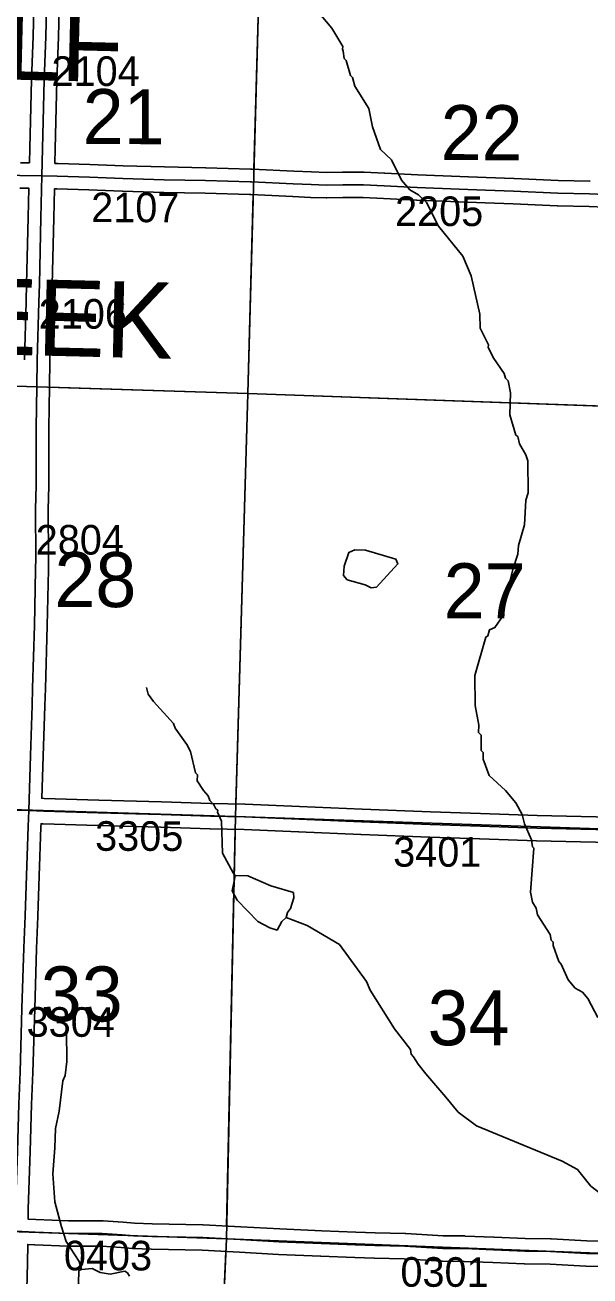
# Model space of a CAD drawing. Extents: x -157.2 to -99.3, y 12.2 to 46.2.
# Drawn here: x -126.343 to -125.008, y 28.332 to 31.29 of the extents above; entities that cross this region are included whole.
import ezdxf

# ---------------------------------------------------------------- set-up
doc = ezdxf.new("R2010")
doc.units = 0
for name, color, linetype in [('tdCoHydroRiver', 7, 'Continuous'), ('tdCoSecRdNmbr', 7, 'Continuous'), ('tdCoSecRteBand', 7, 'Continuous'), ('tdCoSecRteCL', 7, 'Continuous'), ('tdCoSectLine', 7, 'Continuous'), ('tdCoSectLinePart', 7, 'Continuous'), ('tdCoSectNmbr', 7, 'Continuous'), ('tdCoSurfAsphalt', 7, 'Continuous'), ('tdCoSurfEarth', 7, 'Continuous'), ('tdCoSurfGravel', 7, 'Continuous'), ('tdCoTwpBndryShd', 7, 'Continuous'), ('tdCoTwpNameTxt', 7, 'Continuous')]:
    doc.layers.add(name, color=color, linetype=linetype)

msp = doc.modelspace()

# ---------------------------------------------------------------- linework, layer by layer
at = {"layer": 'tdCoHydroRiver'}
for points in [[(-125.6514, 31.3233), (-125.6179, 31.2829), (-125.5923, 31.2395), (-125.5925, 31.2332), (-125.5911, 31.2284), (-125.5884, 31.211), (-125.5838, 31.2061), (-125.5738, 31.1711), (-125.5692, 31.1663), (-125.5635, 31.1456), (-125.5303, 31.0925), (-125.5221, 31.0497), (-125.5031, 30.9955), (-125.477, 30.9711), (-125.4531, 30.923), (-125.4333, 30.9004), (-125.4131, 30.8888), (-125.3947, 30.8709), (-125.3663, 30.8148), (-125.3084, 30.7437), (-125.2892, 30.6974), (-125.2682, 30.6068), (-125.2676, 30.5737), (-125.2482, 30.5337), (-125.2484, 30.5274), (-125.2349, 30.5017), (-125.2107, 30.4663), (-125.2079, 30.4552), (-125.2018, 30.4487), (-125.1963, 30.4201), (-125.1978, 30.3681), (-125.1834, 30.3204), (-125.1787, 30.3171), (-125.1745, 30.2996), (-125.1595, 30.2739), (-125.1551, 30.2596), (-125.1542, 30.1838), (-125.1594, 30.1666), (-125.1627, 30.1083), (-125.1767, 30.0598), (-125.1789, 30.0393), (-125.1893, 30.0049)], [(-125.5252, 29.9594), (-125.5392, 29.9661), (-125.5814, 29.9784), (-125.5906, 29.9881), (-125.5884, 30.0102), (-125.578, 30.043), (-125.5636, 30.0489), (-125.5384, 30.0482), (-125.4664, 30.0271), (-125.462, 30.016), (-125.5125, 29.9606), (-125.5252, 29.9594)], [(-125.1893, 30.0049), (-125.2035, 29.9501), (-125.2131, 29.8936), (-125.2328, 29.8657), (-125.2456, 29.8598), (-125.2492, 29.8457), (-125.254, 29.8427), (-125.2803, 29.7519), (-125.2792, 29.6809), (-125.271, 29.6349), (-125.2715, 29.6175), (-125.2654, 29.6111), (-125.2649, 29.5747), (-125.2603, 29.5699), (-125.2607, 29.5541), (-125.2461, 29.5158), (-125.2077, 29.48), (-125.1832, 29.4509), (-125.1683, 29.4236), (-125.1626, 29.4014), (-125.1463, 29.363), (-125.1436, 29.3472), (-125.1406, 29.3439), (-125.1483, 29.24), (-125.1443, 29.2162), (-125.1352, 29.2017), (-125.1325, 29.1859), (-125.1023, 29.1393), (-125.0995, 29.1265), (-125.0949, 29.1217), (-125.0951, 29.1138), (-125.0821, 29.0755), (-125.0759, 29.0691), (-125.0596, 29.0323), (-125.0428, 29.0129), (-125.0258, 29.0029), (-125.0136, 28.9884), (-124.9896, 28.9435)], [(-126.0559, 29.7239), (-126.0516, 29.708), (-126.0395, 29.6903), (-125.9921, 29.6384), (-125.9877, 29.6272), (-125.9604, 29.5885), (-125.9514, 29.5725), (-125.9402, 29.5217), (-125.9356, 29.5168), (-125.936, 29.5026), (-125.9209, 29.4801), (-125.9102, 29.4672), (-125.9058, 29.456), (-125.8966, 29.4463), (-125.8922, 29.4367), (-125.8875, 29.4334), (-125.8877, 29.4286), (-125.8788, 29.4079), (-125.8763, 29.3321), (-125.8508, 29.2856), (-125.8462, 29.2791)], [(-125.8462, 29.2791), (-125.8481, 29.2697), (-125.8536, 29.243), (-125.8416, 29.2206), (-125.7926, 29.1703)], [(-125.8462, 29.2791), (-125.8163, 29.2782), (-125.7617, 29.2546), (-125.7085, 29.2388), (-125.7073, 29.2262), (-125.7159, 29.2012), (-125.7225, 29.1919), (-125.726, 29.1794)], [(-125.7926, 29.1703), (-125.7646, 29.1552), (-125.7474, 29.15), (-125.7358, 29.1702), (-125.726, 29.1794)], [(-125.726, 29.1794), (-125.6761, 29.1606), (-125.6, 29.1158), (-125.5363, 29.0287), (-125.5274, 29.0079), (-125.4701, 28.9163), (-125.4321, 28.8679), (-125.4308, 28.8568), (-125.4247, 28.8503), (-125.4141, 28.8327), (-125.3959, 28.81), (-125.3485, 28.755), (-125.3196, 28.7195), (-125.2763, 28.6867), (-125.0736, 28.6035), (-125.0379, 28.5835), (-125.0059, 28.5447), (-124.9765, 28.5218), (-124.9018, 28.4865), (-124.871, 28.4619), (-124.8158, 28.4051), (-124.7864, 28.3853), (-124.7148, 28.3517)], [(-126.245, 28.9119), (-126.244, 28.8393), (-126.2481, 28.8063), (-126.2532, 28.7938), (-126.2616, 28.7215), (-126.2706, 28.6807), (-126.272, 28.635), (-126.2769, 28.5736), (-126.2725, 28.5072), (-126.2568, 28.4483), (-126.2452, 28.4133), (-126.215, 28.3666), (-126.2093, 28.3475)], [(-126.2093, 28.3475), (-126.2157, 28.3446), (-126.2165, 28.3146), (-126.2106, 28.3002), (-126.199, 28.2652), (-126.1486, 28.2622)], [(-126.2093, 28.3475), (-126.1839, 28.35), (-126.1653, 28.34), (-126.1417, 28.3361), (-126.1068, 28.343), (-126.1006, 28.3397), (-126.0961, 28.3316)]]:
    msp.add_lwpolyline(points, dxfattribs=at)
at = {"layer": 'tdCoSecRteBand'}
for points in [[(-126.332, 30.9641), (-126.3312, 30.9989), (-126.3312, 30.9989), (-126.3312, 30.9989), (-126.3275, 31.1604), (-126.3275, 31.1607), (-126.3275, 31.1609), (-126.3235, 31.2641), (-126.3216, 31.3295)], [(-126.2616, 31.3278), (-126.2635, 31.2622), (-126.2636, 31.262), (-126.2636, 31.2619), (-126.2675, 31.1588), (-126.2712, 30.9975), (-126.272, 30.9628), (-126.2658, 30.9627), (-126.2656, 30.9627), (-126.2655, 30.9626), (-126.1895, 30.9602), (-126.1894, 30.9602), (-126.1893, 30.9602), (-126.1108, 30.957), (-126.0133, 30.9545), (-125.916, 30.9528), (-125.9158, 30.9528), (-125.9156, 30.9528), (-125.8103, 30.9496), (-125.81, 30.9496), (-125.8098, 30.9496), (-125.806, 30.9494), (-125.7075, 30.9446), (-125.6658, 30.9427), (-125.6302, 30.9417), (-125.5926, 30.9422), (-125.5924, 30.9422), (-125.5922, 30.9422), (-125.5432, 30.9422), (-125.5425, 30.9422), (-125.5419, 30.9422), (-125.4934, 30.9402), (-125.4932, 30.9402), (-125.493, 30.9402), (-125.4148, 30.936), (-125.3157, 30.9323), (-125.3156, 30.9323), (-125.3156, 30.9323), (-125.2535, 30.9298), (-125.1877, 30.9274), (-125.1875, 30.9274), (-125.1874, 30.9274), (-125.0835, 30.9227), (-125.0086, 30.921), (-125.0083, 30.921), (-125.008, 30.921)], [(-126.3535, 30.9646), (-126.332, 30.9641)], [(-126.3437, 30.4982), (-126.34, 30.636), (-126.34, 30.636), (-126.34, 30.6361), (-126.3388, 30.6782), (-126.3349, 30.8349), (-126.3333, 30.9042), (-126.3552, 30.9046)], [(-124.9358, 30.8578), (-125.0102, 30.861), (-125.0852, 30.8627), (-125.0855, 30.8627), (-125.0858, 30.8627), (-125.19, 30.8674), (-125.2558, 30.8699), (-125.2558, 30.8699), (-125.2558, 30.8699), (-125.3179, 30.8724), (-125.4173, 30.8761), (-125.4175, 30.8761), (-125.4178, 30.8761), (-125.496, 30.8803), (-125.5438, 30.8822), (-125.592, 30.8822), (-125.6301, 30.8817), (-125.6307, 30.8817), (-125.6313, 30.8817), (-125.6678, 30.8827), (-125.6681, 30.8827), (-125.6684, 30.8827), (-125.7103, 30.8847), (-125.7103, 30.8847), (-125.7103, 30.8847), (-125.8089, 30.8894), (-125.8124, 30.8896), (-125.9172, 30.8928), (-126.0145, 30.8945), (-126.0146, 30.8945), (-126.0147, 30.8945), (-126.1126, 30.897), (-126.1128, 30.897), (-126.1131, 30.897), (-126.1916, 30.9002), (-126.2673, 30.9027), (-126.2733, 30.9028), (-126.2733, 30.9028), (-126.2733, 30.9028), (-126.2749, 30.8335), (-126.2749, 30.8335), (-126.2749, 30.8335), (-126.2788, 30.6766), (-126.2788, 30.6766), (-126.2788, 30.6765), (-126.2801, 30.6344), (-126.2838, 30.4967), (-126.285, 30.4347), (-126.2862, 30.3366), (-126.2862, 30.2017), (-126.2862, 30.2013), (-126.2862, 30.2009), (-126.2877, 30.1444), (-126.2872, 30.0309), (-126.2872, 30.0307), (-126.2872, 30.0305), (-126.2875, 30.0019), (-126.2875, 30.0017), (-126.2875, 30.0015), (-126.2904, 29.8698), (-126.2904, 29.8697), (-126.2904, 29.8696), (-126.2946, 29.7209), (-126.2946, 29.7209), (-126.2946, 29.7209), (-126.2959, 29.6804), (-126.2959, 29.6804), (-126.2959, 29.6804), (-126.2996, 29.5615), (-126.2996, 29.5615), (-126.2996, 29.5614), (-126.3031, 29.4616), (-126.2976, 29.4614), (-126.2975, 29.4614), (-126.2975, 29.4614), (-126.1686, 29.4572), (-126.0205, 29.4533), (-126.0204, 29.4533), (-126.0203, 29.4533), (-125.9039, 29.4493), (-125.8235, 29.4481), (-125.8231, 29.4481), (-125.8227, 29.4481), (-125.694, 29.4424), (-125.5466, 29.436), (-125.3847, 29.4296), (-125.2664, 29.4254), (-125.1329, 29.421), (-124.8899, 29.4153)], [(-124.8913, 29.3553), (-125.1344, 29.361), (-125.1346, 29.361), (-125.1347, 29.361), (-125.2684, 29.3654), (-125.2684, 29.3654), (-125.2685, 29.3654), (-125.3868, 29.3696), (-125.3869, 29.3696), (-125.387, 29.3696), (-125.549, 29.376), (-125.549, 29.376), (-125.5491, 29.376), (-125.6966, 29.3825), (-125.6966, 29.3825), (-125.6966, 29.3825), (-125.8249, 29.3881), (-125.9051, 29.3893), (-125.9054, 29.3893), (-125.9057, 29.3893), (-126.0222, 29.3933), (-126.1703, 29.3972), (-126.1704, 29.3972), (-126.1705, 29.3972), (-126.2994, 29.4014), (-126.3048, 29.4016), (-126.305, 29.394), (-126.305, 29.3938), (-126.305, 29.3936), (-126.3094, 29.2781), (-126.3124, 29.1828), (-126.3124, 29.1825), (-126.3124, 29.1823), (-126.3158, 29.1066), (-126.3198, 28.9641), (-126.3198, 28.9641), (-126.3198, 28.964), (-126.3245, 28.8133), (-126.3245, 28.8133), (-126.3245, 28.8132), (-126.3272, 28.7376), (-126.3306, 28.6262), (-126.3348, 28.49), (-126.3352, 28.4667), (-126.317, 28.4657), (-126.2396, 28.4626), (-126.2091, 28.4626), (-126.209, 28.4626), (-126.209, 28.4626), (-126.1601, 28.4623), (-126.1592, 28.4623), (-126.1583, 28.4623), (-126.1109, 28.4591), (-126.1107, 28.459), (-126.1105, 28.459), (-126.0844, 28.4569), (-126.0426, 28.4557), (-125.9223, 28.4527), (-125.9219, 28.4527), (-125.9215, 28.4527), (-125.8332, 28.448), (-125.8332, 28.448), (-125.8332, 28.448), (-125.7411, 28.4431), (-125.6419, 28.4389), (-125.5614, 28.4357), (-125.5158, 28.4342), (-125.4446, 28.4325), (-125.4441, 28.4325), (-125.4435, 28.4324), (-125.3551, 28.4268), (-125.3042, 28.4266), (-125.3036, 28.4266), (-125.3031, 28.4265), (-125.2351, 28.4238), (-125.2349, 28.4238), (-125.2348, 28.4238), (-125.1614, 28.4204), (-125.1014, 28.4199), (-125.1007, 28.4199), (-125.1, 28.4199), (-125.0153, 28.4154), (-124.9138, 28.4125)], [(-124.9156, 28.3525), (-125.0174, 28.3555), (-125.0177, 28.3555), (-125.0181, 28.3555), (-125.1025, 28.3599), (-125.1625, 28.3604), (-125.1631, 28.3604), (-125.1637, 28.3604), (-125.2375, 28.3639), (-125.305, 28.3666), (-125.3562, 28.3668), (-125.3571, 28.3668), (-125.358, 28.3669), (-125.4467, 28.3725), (-125.5174, 28.3742), (-125.5175, 28.3742), (-125.5176, 28.3742), (-125.5635, 28.3757), (-125.5636, 28.3757), (-125.5637, 28.3757), (-125.6443, 28.3789), (-125.6444, 28.3789), (-125.6444, 28.3789), (-125.7438, 28.3831), (-125.744, 28.3831), (-125.7441, 28.3831), (-125.8364, 28.3881), (-125.9242, 28.3927), (-126.0441, 28.3957), (-126.0442, 28.3957), (-126.0443, 28.3957), (-126.0869, 28.3969), (-126.0877, 28.3969), (-126.0885, 28.397), (-126.1152, 28.3992), (-126.1614, 28.4023), (-126.2092, 28.4026), (-126.2402, 28.4026), (-126.2408, 28.4026), (-126.2414, 28.4026), (-126.3196, 28.4058), (-126.3197, 28.4058), (-126.3199, 28.4058), (-126.3363, 28.4067), (-126.337, 28.3627), (-126.337, 28.3626), (-126.337, 28.3626), (-126.3397, 28.24)]]:
    msp.add_lwpolyline(points, dxfattribs=at)
at = {"layer": 'tdCoSecRteCL'}
for points in [[(-126.3026, 30.9335), (-126.3012, 30.9982), (-126.2975, 31.1597), (-126.2935, 31.2631), (-126.2916, 31.3287), (-126.2891, 31.4345)], [(-126.3545, 30.9346), (-126.3026, 30.9335)], [(-126.334, 29.4324), (-126.3332, 29.4589), (-126.3295, 29.5625), (-126.3258, 29.6813), (-126.3246, 29.7218), (-126.3204, 29.8705), (-126.3175, 30.0022), (-126.3172, 30.0308), (-126.3177, 30.1447), (-126.3162, 30.2017), (-126.3162, 30.3368), (-126.315, 30.4352), (-126.3138, 30.4974), (-126.3101, 30.6352), (-126.3088, 30.6774), (-126.3049, 30.8342), (-126.3026, 30.9335)], [(-126.3026, 30.9335), (-126.2665, 30.9327), (-126.1905, 30.9302), (-126.1118, 30.927), (-126.0139, 30.9245), (-125.9165, 30.9228), (-125.8112, 30.9196), (-125.8075, 30.9194), (-125.7089, 30.9147), (-125.667, 30.9127), (-125.6305, 30.9117), (-125.5922, 30.9122), (-125.5432, 30.9122), (-125.4946, 30.9102), (-125.4162, 30.906), (-125.3168, 30.9023), (-125.2546, 30.8999), (-125.1888, 30.8974), (-125.0845, 30.8927), (-125.0093, 30.891), (-124.9345, 30.8878), (-124.8324, 30.8836), (-124.8283, 30.8835), (-124.7999, 30.8827)], [(-126.4008, 29.4344), (-126.334, 29.4324)], [(-126.3657, 28.4382), (-126.3648, 28.4907), (-126.3606, 28.6271), (-126.3572, 28.7386), (-126.3544, 28.8143), (-126.3498, 28.9649), (-126.3458, 29.1077), (-126.3424, 29.1837), (-126.3394, 29.2791), (-126.335, 29.3948), (-126.334, 29.4324)], [(-126.334, 29.4324), (-126.2985, 29.4314), (-126.1695, 29.4272), (-126.0213, 29.4233), (-125.9046, 29.4193), (-125.824, 29.4181), (-125.6953, 29.4124), (-125.5478, 29.406), (-125.3858, 29.3996), (-125.2674, 29.3954), (-125.1337, 29.391), (-124.8906, 29.3853), (-124.8462, 29.3843)], [(-126.3657, 28.4382), (-126.3184, 28.4358), (-126.2402, 28.4326), (-126.2091, 28.4326), (-126.1603, 28.4323), (-126.1129, 28.4291), (-126.0861, 28.4269), (-126.0434, 28.4257), (-125.923, 28.4227), (-125.8348, 28.418), (-125.7425, 28.4131), (-125.6431, 28.4089), (-125.5625, 28.4057), (-125.5166, 28.4042), (-125.4454, 28.4025), (-125.3561, 28.3968), (-125.3043, 28.3966), (-125.2362, 28.3939), (-125.1623, 28.3904), (-125.1016, 28.3899), (-125.0165, 28.3855), (-124.9147, 28.3825), (-124.8662, 28.3809)]]:
    msp.add_lwpolyline(points, dxfattribs=at)
at = {"layer": 'tdCoSectLine'}
for points in [[(-125.8166, 30.4188), (-125.7891, 31.4212)], [(-126.8134, 30.4505), (-125.8166, 30.4188)], [(-125.8453, 29.4184), (-125.8166, 30.4188)], [(-125.8166, 30.4188), (-124.8174, 30.3832)], [(-126.8313, 29.4491), (-125.8453, 29.4184)], [(-125.867, 28.4197), (-125.8453, 29.4184)], [(-125.8453, 29.4184), (-124.8465, 29.3843)], [(-126.8697, 28.4535), (-125.867, 28.4197)], [(-125.9114, 27.4091), (-125.867, 28.4197)], [(-125.867, 28.4197), (-124.8666, 28.3809)]]:
    msp.add_lwpolyline(points, dxfattribs=at)
at = {"layer": 'tdCoSectLinePart'}
for points in [[(-125.802, 30.9492), (-125.7899, 31.3912)], [(-125.8166, 30.4188), (-125.8037, 30.8892)], [(-126.2854, 30.4337), (-125.8166, 30.4188)], [(-125.8444, 29.4484), (-125.8166, 30.4188)], [(-125.8166, 30.4188), (-124.8476, 30.3843)], [(-125.8664, 28.4501), (-125.8459, 29.3884)], [(-125.9101, 27.4391), (-125.8683, 28.3902)]]:
    msp.add_lwpolyline(points, dxfattribs=at)
at = {"layer": 'tdCoSurfAsphalt'}
msp.add_lwpolyline([(-126.3657, 28.4382), (-126.3184, 28.4358), (-126.2402, 28.4326), (-126.2091, 28.4326), (-126.1603, 28.4323), (-126.1129, 28.4291), (-126.0861, 28.4269), (-126.0434, 28.4257), (-125.923, 28.4227), (-125.8348, 28.418), (-125.7425, 28.4131), (-125.6431, 28.4089), (-125.5625, 28.4057), (-125.5166, 28.4042), (-125.4454, 28.4025), (-125.3561, 28.3968), (-125.3043, 28.3966), (-125.2362, 28.3939), (-125.1623, 28.3904), (-125.1016, 28.3899), (-125.0165, 28.3855), (-124.9147, 28.3825)], dxfattribs=at)
at = {"layer": 'tdCoSurfEarth'}
msp.add_lwpolyline([(-127.5388, 30.9837), (-127.4798, 30.9805), (-127.3885, 30.9768), (-127.337, 30.9746), (-127.3217, 30.9731), (-127.3108, 30.9709), (-127.2805, 30.9669), (-127.2228, 30.9635), (-127.1471, 30.963), (-127.0933, 30.9598), (-126.9922, 30.9546), (-126.9244, 30.9539), (-126.8736, 30.9531), (-126.8147, 30.9521), (-126.7207, 30.947), (-126.5848, 30.943), (-126.535, 30.9435), (-126.4689, 30.9406), (-126.4154, 30.9373), (-126.3545, 30.9346), (-126.3026, 30.9335)], dxfattribs=at)
at = {"layer": 'tdCoSurfGravel'}
for points in [[(-126.3458, 29.1077), (-126.3424, 29.1837), (-126.3394, 29.2791), (-126.335, 29.3948), (-126.334, 29.4324), (-126.3332, 29.4589), (-126.3295, 29.5625), (-126.3258, 29.6813), (-126.3246, 29.7218), (-126.3204, 29.8705), (-126.3175, 30.0022), (-126.3172, 30.0308), (-126.3177, 30.1447), (-126.3162, 30.2017), (-126.3162, 30.3368), (-126.315, 30.4352), (-126.3138, 30.4974), (-126.3101, 30.6352), (-126.3088, 30.6774), (-126.3049, 30.8342), (-126.3026, 30.9335), (-126.3012, 30.9982), (-126.2975, 31.1597), (-126.2935, 31.2631), (-126.2916, 31.3287)], [(-126.3026, 30.9335), (-126.2665, 30.9327), (-126.1905, 30.9302), (-126.1118, 30.927), (-126.0139, 30.9245), (-125.9165, 30.9228), (-125.8112, 30.9196), (-125.8075, 30.9194)], [(-125.8075, 30.9194), (-125.7089, 30.9147), (-125.667, 30.9127), (-125.6305, 30.9117), (-125.5922, 30.9122), (-125.5432, 30.9122), (-125.4946, 30.9102), (-125.4162, 30.906), (-125.3168, 30.9023), (-125.2546, 30.8999), (-125.1888, 30.8974), (-125.0845, 30.8927), (-125.0093, 30.891), (-124.9345, 30.8878), (-124.8324, 30.8836), (-124.8283, 30.8835), (-124.8283, 30.8835)], [(-126.4456, 29.4357), (-126.4008, 29.4344), (-126.334, 29.4324), (-126.2985, 29.4314), (-126.1695, 29.4272), (-126.0213, 29.4233), (-125.9046, 29.4193), (-125.824, 29.4181), (-125.6953, 29.4124), (-125.5478, 29.406), (-125.3858, 29.3996), (-125.2674, 29.3954), (-125.1337, 29.391), (-124.8906, 29.3853)]]:
    msp.add_lwpolyline(points, dxfattribs=at)
at = {"layer": 'tdCoTwpBndryShd'}
msp.add_lwpolyline([(-134.7778, 28.6994), (-133.8175, 28.674), (-132.8168, 28.6555), (-131.8229, 28.6156), (-130.8245, 28.5869), (-129.825, 28.5575), (-128.8255, 28.521), (-127.8614, 28.4849), (-126.8697, 28.4535), (-125.867, 28.4197), (-124.8666, 28.3809)], dxfattribs=at)

# ---------------------------------------------------------------- texts
at = {"layer": 'tdCoSecRdNmbr'}
for s, rotation, p in [('2104', 359.9033, (-126.2801, 31.1463)), ('2107', 359.9034, (-126.1863, 30.8241)), ('2205', 359.904, (-125.4686, 30.8151)), ('2106', 359.9033, (-126.3103, 30.5724)), ('2804', 359.9034, (-126.3174, 30.0381)), ('3305', 359.9035, (-126.177, 29.3375)), ('3401', 359.9041, (-125.473, 29.3)), ('3304', 359.9034, (-126.3388, 28.8978)), ('0403', 359.9036, (-126.2508, 28.3454)), ('0301', 359.9042, (-125.4559, 28.3066))]:
    msp.add_text(s, height=0.07, rotation=rotation, dxfattribs=at).set_placement(p)
at = {"layer": 'tdCoSectNmbr'}
for s, rotation, p in [('21', 359.9034, (-126.2065, 31.0087)), ('22', 359.904, (-125.361, 30.9708)), ('28', 359.9034, (-126.2731, 29.914)), ('27', 359.9041, (-125.3538, 29.8874)), ('33', 359.9033, (-126.3054, 28.9342)), ('34', 359.9041, (-125.3917, 28.8776))]:
    msp.add_text(s, height=0.13, rotation=rotation, dxfattribs=at).set_placement(p)
at = {"layer": 'tdCoTwpNameTxt'}
for s, p in [('WOLF', (-126.8076, 31.1717)), ('CREEK', (-126.8235, 30.5212))]:
    msp.add_text(s, height=0.18, rotation=358.6034, dxfattribs=at).set_placement(p)

doc.saveas('drawing.dxf')
